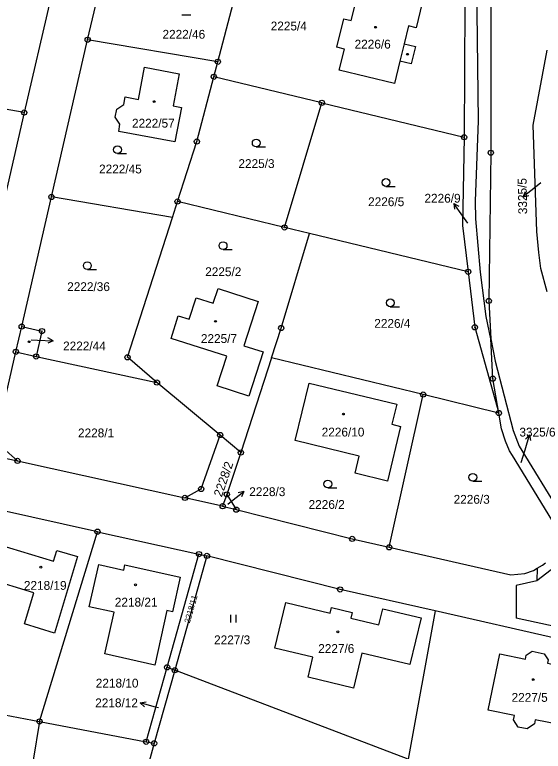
# Model space of a CAD drawing. Extents: x -733394 to -722299, y -1082822 to -1075049.
# Drawn here: x -728083.8 to -727982.2, y -1080258.9 to -1080117.1 of the extents above; entities that cross this region are included whole.
import ezdxf

# ---------------------------------------------------------------- set-up
doc = ezdxf.new("R2010")
doc.units = 0
for name, color, linetype in [('Hranice parcel', 7, 'Continuous'), ('Parcelní čísla', 7, 'Continuous'), ('Pop  PČ popisy', 7, 'Continuous'), ('Vnitřní kresba', 7, 'Continuous'), ('Značky bodu BP', 7, 'Continuous'), ('Značky budov', 7, 'Continuous'), ('Značky kultur', 7, 'Continuous')]:
    doc.layers.add(name, color=color, linetype=linetype)

msp = doc.modelspace()

# ---------------------------------------------------------------- linework, layer by layer
at = {"layer": 'Hranice parcel'}
for p, q in [((-728069.83, -1080121.9), (-728063.32, -1080093.59)), ((-728076.99, -1080114.03), (-728082.02, -1080135.91)), ((-728076.78, -1080152.16), (-728069.83, -1080121.9)), ((-728044.79, -1080126.14), (-728069.83, -1080121.9)), ((-728045.55, -1080129.02), (-728044.79, -1080126.14)), ((-728024.77, -1080134.04), (-728045.55, -1080129.02)), ((-728082.02, -1080135.91), (-728113.36, -1080130.56)), ((-728031.95, -1080158.03), (-728024.77, -1080134.04)), ((-728024.77, -1080134.04), (-727997.4, -1080140.66)), ((-728082.02, -1080135.91), (-728087.3, -1080158.88)), ((-728082.51, -1080177.1), (-728076.78, -1080152.16)), ((-728053.5, -1080156.11), (-728076.78, -1080152.16)), ((-728053.5, -1080156.11), (-728052.52, -1080153.05)), ((-728031.95, -1080158.03), (-728052.52, -1080153.05)), ((-728027.14, -1080159.19), (-728031.95, -1080158.03)), ((-727996.61, -1080166.57), (-728027.14, -1080159.19)), ((-728083.63, -1080181.97), (-728082.51, -1080177.1)), ((-728083.63, -1080181.97), (-728079.73, -1080182.87)), ((-728079.73, -1080182.87), (-728056.49, -1080187.88)), ((-728034.43, -1080183.15), (-728040.34, -1080201.37)), ((-728005.27, -1080190.2), (-728034.43, -1080183.15)), ((-728044.33, -1080197.99), (-728056.49, -1080187.88)), ((-728011.8, -1080219.6), (-728005.27, -1080190.2)), ((-727990.72, -1080193.76), (-728005.27, -1080190.2)), ((-728040.34, -1080201.37), (-728044.33, -1080197.99)), ((-728101.63, -1080198.91), (-728083.32, -1080202.96)), ((-728040.34, -1080201.37), (-728043.05, -1080209.42)), ((-728083.32, -1080202.96), (-728051.1, -1080210.09)), ((-728043.05, -1080209.42), (-728043.85, -1080211.69)), ((-728043.05, -1080209.42), (-728041.23, -1080212.35)), ((-728043.85, -1080211.69), (-728051.1, -1080210.09)), ((-728067.94, -1080216.6), (-728087.47, -1080212.28)), ((-728043.85, -1080211.69), (-728041.23, -1080212.35)), ((-728079.08, -1080253.13), (-728067.94, -1080216.6)), ((-728067.94, -1080216.6), (-728048.41, -1080220.92)), ((-728054.54, -1080242.71), (-728048.41, -1080220.92)), ((-728046.87, -1080221.26), (-728053.07, -1080243.27)), ((-728048.41, -1080220.92), (-728046.87, -1080221.26)), ((-728002.97, -1080231.86), (-728008.17, -1080260.42)), ((-727969.92, -1080239.35), (-728002.97, -1080231.86)), ((-728058.58, -1080257.04), (-728054.54, -1080242.71)), ((-728053.07, -1080243.27), (-728057.03, -1080257.34)), ((-728054.54, -1080242.71), (-728053.07, -1080243.27)), ((-728008.17, -1080260.42), (-728053.07, -1080243.27)), ((-728099.58, -1080249.22), (-728079.08, -1080253.13)), ((-728079.08, -1080253.13), (-728080.28, -1080260.58)), ((-728079.08, -1080253.13), (-728058.58, -1080257.04)), ((-728057.03, -1080257.34), (-728058.93, -1080264.08)), ((-728058.58, -1080257.04), (-728057.03, -1080257.34))]:
    msp.add_line(p, q, dxfattribs=at)
for points in [[(-727992.28, -1080179.48), (-727993.15, -1080175.17), (-727994.28, -1080166.67), (-727995.13, -1080156.37), (-727995.24, -1080152.95), (-727994.62, -1080137.51), (-727995.33, -1080079.94), (-727995.14, -1080076.12)], [(-727992.23, -1080076.29), (-727992.27, -1080143.65), (-727992.65, -1080172.17), (-727992.28, -1080179.48)], [(-728044.79, -1080126.14), (-728039.21, -1080104.83), (-728037.41, -1080097.98)], [(-728007.56, -1080126.52), (-728009.75, -1080125.99), (-728010.77, -1080130.3), (-728021.41, -1080127.76), (-728020.43, -1080123.68), (-728021.88, -1080123.33), (-728020.56, -1080117.84), (-728019.11, -1080118.19), (-728018.13, -1080114.1), (-728019.57, -1080113.87), (-728034.74, -1080110.27), (-728033.45, -1080104.88), (-728030.39, -1080105.61), (-728030, -1080103.96), (-728017.87, -1080106.83), (-728018.6, -1080109.84), (-728011.52, -1080111.59), (-728005.06, -1080113.14), (-728006.63, -1080119.6), (-728008.13, -1080119.24), (-728008.96, -1080122.69), (-728006.77, -1080123.2), (-728007.56, -1080126.52)], [(-727997.31, -1080107.68), (-727997.28, -1080114.97), (-727997.4, -1080140.66)], [(-727981.43, -1080170.4), (-727982.62, -1080165.91), (-727983.03, -1080162.84), (-727983.38, -1080158.78), (-727984.13, -1080138.31), (-727981.41, -1080123.9)], [(-728063.83, -1080139.56), (-728063.6, -1080138.15), (-728064.52, -1080136.81), (-728064.24, -1080135.23), (-728062.85, -1080134.39), (-728062.58, -1080132.91), (-728060.01, -1080133.4), (-728058.86, -1080127.2), (-728052.2, -1080128.43), (-728053.36, -1080134.61), (-728051.79, -1080134.93), (-728053.03, -1080141.58), (-728063.83, -1080139.56)], [(-728052.52, -1080153.05), (-728048.81, -1080141.5), (-728045.55, -1080129.02)], [(-727997.4, -1080140.66), (-727997.73, -1080157.65), (-727996.61, -1080166.57)], [(-728056.49, -1080187.88), (-728062.15, -1080183.03), (-728053.5, -1080156.11)], [(-728034.43, -1080183.15), (-728032.59, -1080177.39), (-728027.14, -1080159.19)], [(-727996.61, -1080166.57), (-727995.32, -1080177.25), (-727990.72, -1080193.76)], [(-728050.3, -1080175.71), (-728048.97, -1080171.56), (-728045.66, -1080172.63), (-728044.73, -1080169.77), (-728037.02, -1080172.26), (-728039.77, -1080180.82), (-728036.05, -1080182), (-728038.79, -1080190.5), (-728044.89, -1080188.53), (-728043.06, -1080182.82), (-728053.78, -1080179.38), (-728052.39, -1080175.04), (-728050.3, -1080175.71)], [(-728082.51, -1080177.1), (-728078.61, -1080177.99), (-728079.73, -1080182.87)], [(-727992.28, -1080179.48), (-727991.41, -1080183.8), (-727987.96, -1080197.09), (-727986.78, -1080200.12), (-727978.8, -1080213.2), (-727977.69, -1080218.53), (-727977.85, -1080218.93)], [(-727990.72, -1080193.76), (-727991.89, -1080187.13), (-727992.28, -1080179.48)], [(-728083.32, -1080202.96), (-728086.09, -1080200.54), (-728087.08, -1080197.01), (-728083.63, -1080181.97)], [(-728018.35, -1080205.33), (-728017.56, -1080202.04), (-728029.89, -1080199.06), (-728027.22, -1080187.98), (-728010.37, -1080192.03), (-728011.31, -1080195.93), (-728009.66, -1080196.33), (-728012.14, -1080206.86), (-728018.35, -1080205.33)], [(-727980.12, -1080215.76), (-727980.51, -1080214.32), (-727988.09, -1080201.93), (-727988.64, -1080201.04), (-727989.47, -1080199.18), (-727990.24, -1080196.81), (-727990.72, -1080193.76)], [(-728051.1, -1080210.09), (-728047.98, -1080208.37), (-728044.33, -1080197.99)], [(-728041.23, -1080212.35), (-728018.92, -1080217.99), (-728011.8, -1080219.6)], [(-728081.98, -1080234.35), (-728080.18, -1080228.39), (-728089.04, -1080225.67), (-728087.04, -1080219.06), (-728076.38, -1080222.29), (-728075.73, -1080220.2), (-728071.75, -1080221.4), (-728076.22, -1080236.13), (-728081.98, -1080234.35)], [(-728011.8, -1080219.6), (-727988.39, -1080224.9), (-727985.69, -1080224.67), (-727984.06, -1080224.09), (-727983.32, -1080223.65), (-727982.33, -1080223.07), (-727981.77, -1080222.57)], [(-728002.97, -1080231.86), (-728021.25, -1080227.71), (-728046.87, -1080221.26)], [(-728066.51, -1080240.13), (-728064.73, -1080232.08), (-728069.52, -1080231.04), (-728067.65, -1080222.89), (-728062.86, -1080223.99), (-728062.64, -1080223), (-728052, -1080225.36), (-728053.48, -1080232), (-728054.56, -1080231.76), (-728056.9, -1080242.28), (-728066.51, -1080240.13)], [(-728013.79, -1080234.52), (-728013.05, -1080231.42), (-728005.68, -1080233.18), (-728007.85, -1080242.16), (-728017.08, -1080239.97), (-728018.67, -1080246.72), (-728027.43, -1080244.58), (-728026.48, -1080240.74), (-728033.8, -1080238.99), (-728031.72, -1080230.24), (-728023.17, -1080232.28), (-728022.91, -1080231.19), (-728018.93, -1080232.14), (-728019.19, -1080233.23), (-728013.79, -1080234.52)], [(-727977.68, -1080256.73), (-727977.15, -1080254.07), (-727983.73, -1080252.79), (-727983.88, -1080253.56), (-727985.27, -1080254.57), (-727986.98, -1080254.21), (-727987.9, -1080252.8), (-727987.69, -1080251.98), (-727992.77, -1080250.94), (-727990.56, -1080240.11), (-727985.62, -1080241.13), (-727985.46, -1080240.39), (-727984.29, -1080239.62), (-727982, -1080240.11), (-727981.22, -1080241.26), (-727981.36, -1080241.94), (-727976.41, -1080243), (-727977.4, -1080247.82), (-727966.64, -1080250.03), (-727968.56, -1080258.63), (-727977.68, -1080256.73)]]:
    msp.add_lwpolyline(points, dxfattribs=at)
at = {"layer": 'Pop  PČ popisy'}
for p, q in [((-727983.68, -1080150.28), (-727986.05, -1080152.13)), ((-727982.62, -1080149.46), (-727983.68, -1080150.28)), ((-727986.05, -1080152.13), (-727985.56, -1080151.12)), ((-727986.05, -1080152.13), (-727984.95, -1080151.91)), ((-727997.65, -1080155.83), (-727999.41, -1080153.4)), ((-727999.41, -1080153.4), (-727998.42, -1080153.92)), ((-727999.41, -1080153.4), (-727999.23, -1080154.51)), ((-727996.67, -1080157.19), (-727997.65, -1080155.83)), ((-728080.71, -1080179.69), (-728079.48, -1080179.73)), ((-728079.48, -1080179.73), (-728076.48, -1080179.83)), ((-728076.48, -1080179.83), (-728077.5, -1080180.3)), ((-728076.48, -1080179.83), (-728077.46, -1080179.3)), ((-727985.67, -1080200.82), (-727984.79, -1080197.95)), ((-727984.79, -1080197.95), (-727985.56, -1080198.76)), ((-727984.79, -1080197.95), (-727984.61, -1080199.05)), ((-727986.4, -1080203.28), (-727985.67, -1080200.82)), ((-728042.12, -1080210.73), (-728039.76, -1080208.88)), ((-728039.76, -1080208.88), (-728040.85, -1080209.1)), ((-728039.76, -1080208.88), (-728040.24, -1080209.89)), ((-728042.84, -1080211.29), (-728042.12, -1080210.73)), ((-728059.69, -1080249.53), (-728058.58, -1080249.33)), ((-728056.8, -1080250.36), (-728059.69, -1080249.53)), ((-728059.69, -1080249.53), (-728058.86, -1080250.29)), ((-728056.18, -1080250.53), (-728056.8, -1080250.36))]:
    msp.add_line(p, q, dxfattribs=at)
at = {"layer": 'Vnitřní kresba'}
for p, q in [((-728008.96, -1080122.69), (-728009.75, -1080125.99)), ((-727983.32, -1080223.65), (-727983.43, -1080226.03)), ((-727980.67, -1080223.96), (-727983.43, -1080226.03)), ((-727983.43, -1080226.03), (-727987.4, -1080226.97)), ((-727987.4, -1080226.97), (-727987.37, -1080233.25)), ((-727971.21, -1080236.71), (-727987.37, -1080233.25))]:
    msp.add_line(p, q, dxfattribs=at)
at = {"layer": 'Značky bodu BP'}
for centre, radius in [((-728069.83, -1080121.9), 0.5), ((-728069.83, -1080121.9), 0.0303), ((-728044.79, -1080126.14), 0.5), ((-728044.79, -1080126.14), 0.0303), ((-728045.55, -1080129.02), 0.5), ((-728045.55, -1080129.02), 0.0303), ((-728024.77, -1080134.04), 0.5), ((-728024.77, -1080134.04), 0.0303), ((-728082.02, -1080135.91), 0.5), ((-728082.02, -1080135.91), 0.0303), ((-727997.4, -1080140.66), 0.5), ((-728048.81, -1080141.5), 0.5), ((-728048.81, -1080141.5), 0.0303), ((-727997.4, -1080140.66), 0.0303), ((-727992.27, -1080143.65), 0.5), ((-727992.27, -1080143.65), 0.0303), ((-728076.78, -1080152.16), 0.5), ((-728076.78, -1080152.16), 0.0303), ((-728052.52, -1080153.05), 0.5), ((-728052.52, -1080153.05), 0.0303), ((-728031.95, -1080158.03), 0.5), ((-728031.95, -1080158.03), 0.0303), ((-727996.61, -1080166.57), 0.5), ((-727996.61, -1080166.57), 0.0303), ((-727992.65, -1080172.17), 0.5), ((-727992.65, -1080172.17), 0.0303), ((-728082.51, -1080177.1), 0.5), ((-728082.51, -1080177.1), 0.0303), ((-728032.59, -1080177.39), 0.5), ((-727995.32, -1080177.25), 0.5), ((-727995.32, -1080177.25), 0.0303), ((-728078.61, -1080177.99), 0.5), ((-728078.61, -1080177.99), 0.0303), ((-728032.59, -1080177.39), 0.0303), ((-728083.63, -1080181.97), 0.5), ((-728083.63, -1080181.97), 0.0303), ((-728079.73, -1080182.87), 0.5), ((-728079.73, -1080182.87), 0.0303), ((-728062.15, -1080183.03), 0.5), ((-728062.15, -1080183.03), 0.0303), ((-727991.89, -1080187.13), 0.5), ((-727991.89, -1080187.13), 0.0303), ((-728056.49, -1080187.88), 0.5), ((-728056.49, -1080187.88), 0.0303), ((-728005.27, -1080190.2), 0.5), ((-728005.27, -1080190.2), 0.0303), ((-727990.72, -1080193.76), 0.5), ((-727990.72, -1080193.76), 0.0303), ((-728044.33, -1080197.99), 0.5), ((-728044.33, -1080197.99), 0.0303), ((-728040.34, -1080201.37), 0.5), ((-728040.34, -1080201.37), 0.0303), ((-728083.32, -1080202.96), 0.5), ((-728083.32, -1080202.96), 0.0303), ((-728047.98, -1080208.37), 0.5), ((-728047.98, -1080208.37), 0.0303), ((-728051.1, -1080210.09), 0.5), ((-728043.05, -1080209.42), 0.5), ((-728043.05, -1080209.42), 0.0303), ((-728051.1, -1080210.09), 0.0303), ((-728043.85, -1080211.69), 0.5), ((-728043.85, -1080211.69), 0.0303), ((-728041.23, -1080212.35), 0.5), ((-728041.23, -1080212.35), 0.0303), ((-728067.94, -1080216.6), 0.5), ((-728067.94, -1080216.6), 0.0303), ((-728018.92, -1080217.99), 0.5), ((-728018.92, -1080217.99), 0.0303), ((-728011.8, -1080219.6), 0.5), ((-728011.8, -1080219.6), 0.0303), ((-728048.41, -1080220.92), 0.5), ((-728048.41, -1080220.92), 0.0303), ((-728046.87, -1080221.26), 0.5), ((-728046.87, -1080221.26), 0.0303), ((-728021.25, -1080227.71), 0.5), ((-728021.25, -1080227.71), 0.0303), ((-728054.54, -1080242.71), 0.5), ((-728054.54, -1080242.71), 0.0303), ((-728053.07, -1080243.27), 0.5), ((-728053.07, -1080243.27), 0.0303), ((-728079.08, -1080253.13), 0.5), ((-728079.08, -1080253.13), 0.0303), ((-728058.58, -1080257.04), 0.5), ((-728058.58, -1080257.04), 0.0303), ((-728057.03, -1080257.34), 0.5), ((-728057.03, -1080257.34), 0.0303)]:
    msp.add_circle(centre, radius, dxfattribs=at)
at = {"layer": 'Značky budov'}
for centre in [(-728014.43, -1080119.5), (-728008.29, -1080124.69), (-728057.04, -1080133.8), (-728045.23, -1080176.1), (-728081.08, -1080180.03), (-728020.62, -1080193.96), (-728078.84, -1080223.42), (-728060.61, -1080226.84), (-728021.68, -1080235.88), (-727984.1, -1080245.08)]:
    msp.add_circle(centre, 0.175, dxfattribs=at)
at = {"layer": 'Značky kultur'}
for p, q in [((-728051.73, -1080117.08), (-728049.98, -1080117.08)), ((-728037.39, -1080142.51), (-728035.64, -1080142.51)), ((-728064.08, -1080143.82), (-728062.33, -1080143.82)), ((-728012.43, -1080150.13), (-728010.68, -1080150.13)), ((-728043.77, -1080162.28), (-728042.02, -1080162.28)), ((-728069.87, -1080166.13), (-728068.12, -1080166.13)), ((-728011.6, -1080173.29), (-728009.85, -1080173.29)), ((-727995.72, -1080206.88), (-727993.97, -1080206.88)), ((-728023.63, -1080208.18), (-728021.88, -1080208.18)), ((-728042.28, -1080234.09), (-728042.28, -1080232.59)), ((-728041.28, -1080234.09), (-728041.28, -1080232.59))]:
    msp.add_line(p, q, dxfattribs=at)
for centre in [(-728037.39, -1080141.76), (-728064.08, -1080143.07), (-728012.43, -1080149.38), (-728043.77, -1080161.53), (-728069.87, -1080165.38), (-728011.6, -1080172.54), (-727995.72, -1080206.13), (-728023.63, -1080207.43)]:
    msp.add_circle(centre, 0.75, dxfattribs=at)

# ---------------------------------------------------------------- texts
at = {"layer": 'Parcelní čísla'}
for s, p in [('2225/4', (-728034.61, -1080120.1)), ('2222/46', (-728055.43, -1080121.7)), ('2226/6', (-728018.47, -1080123.59)), ('2222/57', (-728061.29, -1080138.81)), ('2222/45', (-728067.63, -1080147.63)), ('2225/3', (-728040.82, -1080146.59)), ('2226/9', (-728005.03, -1080153.26)), ('2226/5', (-728015.87, -1080153.93)), ('2225/2', (-728047.21, -1080167.4)), ('2222/36', (-728073.76, -1080170.28)), ('2226/4', (-728014.68, -1080177.35)), ('2225/7', (-728048.04, -1080180.27)), ('2222/44', (-728074.55, -1080181.7)), ('2228/1', (-728071.68, -1080198.44)), ('2226/10', (-728024.8, -1080198.27)), ('3325/6', (-727986.76, -1080198.28)), ('2228/3', (-728038.74, -1080209.75)), ('2226/3', (-727999.42, -1080211.22)), ('2226/2', (-728027.32, -1080212.21)), ('2218/19', (-728082.09, -1080227.79)), ('2218/21', (-728064.6, -1080231.01)), ('2227/3', (-728045.5, -1080238.27)), ('2227/6', (-728025.47, -1080239.94)), ('2218/10', (-728068.26, -1080246.6)), ('2227/5', (-727988.27, -1080249.35)), ('2218/12', (-728068.37, -1080250.4))]:
    msp.add_text(s, height=1.7, dxfattribs=at).set_placement(p)
for s, height, rotation, p in [('3325/5', 1.7, 91, (-727985.27, -1080155.46)), ('2228/2', 1.7, 71, (-728044.03, -1080210.03)), ('2218/11', 1.139, 74, (-728050.18, -1080234.29))]:
    msp.add_text(s, height=height, rotation=rotation, dxfattribs=at).set_placement(p)

doc.saveas('drawing.dxf')
